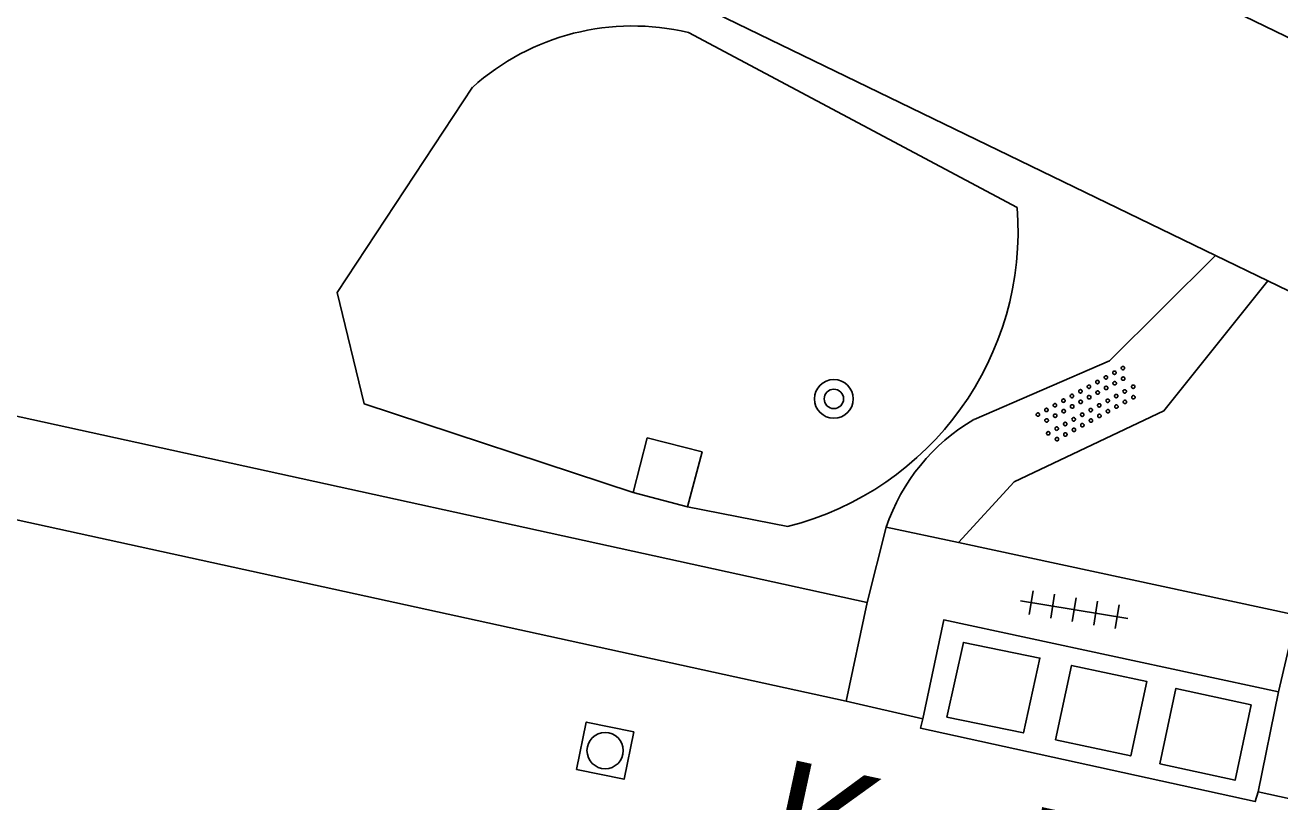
# Model space of a CAD drawing. Extents: x 130998 to 133001, y 398999 to 403002.
# Drawn here: x 131179.59 to 131205.49, y 399035.79 to 399051.82 of the extents above; entities that cross this region are included whole.
import ezdxf

# ---------------------------------------------------------------- set-up
doc = ezdxf.new("R2010")
doc.units = 0
for name, color, linetype in [('gg-anno-openbare ruimte label', 7, 'Continuous'), ('gg-knt-onverhard', 7, 'Continuous'), ('gg-knt-verharding', 7, 'Continuous'), ('gg-knt-verharding nz', 7, 'Continuous'), ('gg-kntw-greppel-droge sloot', 7, 'Continuous'), ('gg-kwrk-afval apart plaats', 7, 'Continuous'), ('gg-kwrk-uitstroombak niveau min 01', 7, 'Continuous'), ('gt-symb-boom', 7, 'Continuous'), ('gt-symb-overige verharding', 7, 'Continuous'), ('gt-symb-rioolschacht', 7, 'Continuous'), ('gt-symb-tegel verharding', 7, 'Continuous')]:
    doc.layers.add(name, color=color, linetype=linetype)

# ---------------------------------------------------------------- blocks, each defined once
blk = doc.blocks.new('gt0-OVH')
at = {"layer": 'gt-symb-overige verharding'}
for points in [[(-0.972, 0.298), (-0.967, 0.308), (-0.965, 0.319), (-0.966, 0.33), (-0.971, 0.34), (-0.978, 0.348), (-0.988, 0.353), (-0.999, 0.355), (-1.01, 0.354), (-1.02, 0.349), (-1.028, 0.342), (-1.033, 0.332), (-1.035, 0.321), (-1.034, 0.31), (-1.029, 0.3), (-1.022, 0.292), (-1.012, 0.287), (-1.001, 0.285), (-0.99, 0.286), (-0.98, 0.291)], [(-0.772, 0.298), (-0.767, 0.308), (-0.765, 0.319), (-0.766, 0.33), (-0.771, 0.34), (-0.778, 0.348), (-0.788, 0.353), (-0.799, 0.355), (-0.81, 0.354), (-0.82, 0.349), (-0.828, 0.342), (-0.833, 0.332), (-0.835, 0.321), (-0.834, 0.31), (-0.829, 0.3), (-0.822, 0.292), (-0.812, 0.287), (-0.801, 0.285), (-0.79, 0.286), (-0.78, 0.291)], [(-0.572, 0.298), (-0.567, 0.308), (-0.565, 0.319), (-0.566, 0.33), (-0.571, 0.34), (-0.578, 0.348), (-0.588, 0.353), (-0.599, 0.355), (-0.61, 0.354), (-0.62, 0.349), (-0.628, 0.342), (-0.633, 0.332), (-0.635, 0.321), (-0.634, 0.31), (-0.629, 0.3), (-0.622, 0.292), (-0.612, 0.287), (-0.601, 0.285), (-0.59, 0.286), (-0.58, 0.291)], [(-0.372, 0.298), (-0.367, 0.308), (-0.365, 0.319), (-0.366, 0.33), (-0.371, 0.34), (-0.378, 0.348), (-0.388, 0.353), (-0.399, 0.355), (-0.41, 0.354), (-0.42, 0.349), (-0.428, 0.342), (-0.433, 0.332), (-0.435, 0.321), (-0.434, 0.31), (-0.429, 0.3), (-0.422, 0.292), (-0.412, 0.287), (-0.401, 0.285), (-0.39, 0.286), (-0.38, 0.291)], [(-0.172, 0.298), (-0.167, 0.308), (-0.165, 0.319), (-0.166, 0.33), (-0.171, 0.34), (-0.178, 0.348), (-0.188, 0.353), (-0.199, 0.355), (-0.21, 0.354), (-0.22, 0.349), (-0.228, 0.342), (-0.233, 0.332), (-0.235, 0.321), (-0.234, 0.31), (-0.229, 0.3), (-0.222, 0.292), (-0.212, 0.287), (-0.201, 0.285), (-0.19, 0.286), (-0.18, 0.291)], [(0.028, 0.298), (0.033, 0.308), (0.035, 0.319), (0.034, 0.33), (0.029, 0.34), (0.022, 0.348), (0.012, 0.353), (0.001, 0.355), (-0.01, 0.354), (-0.02, 0.349), (-0.028, 0.342), (-0.033, 0.332), (-0.035, 0.321), (-0.034, 0.31), (-0.029, 0.3), (-0.022, 0.292), (-0.012, 0.287), (-0.001, 0.285), (0.01, 0.286), (0.02, 0.291)], [(0.228, 0.298), (0.233, 0.308), (0.235, 0.319), (0.234, 0.33), (0.229, 0.34), (0.222, 0.348), (0.212, 0.353), (0.201, 0.355), (0.19, 0.354), (0.18, 0.349), (0.172, 0.342), (0.167, 0.332), (0.165, 0.321), (0.166, 0.31), (0.171, 0.3), (0.178, 0.292), (0.188, 0.287), (0.199, 0.285), (0.21, 0.286), (0.22, 0.291)], [(0.428, 0.298), (0.433, 0.308), (0.435, 0.319), (0.434, 0.33), (0.429, 0.34), (0.422, 0.348), (0.412, 0.353), (0.401, 0.355), (0.39, 0.354), (0.38, 0.349), (0.372, 0.342), (0.367, 0.332), (0.365, 0.321), (0.366, 0.31), (0.371, 0.3), (0.378, 0.292), (0.388, 0.287), (0.399, 0.285), (0.41, 0.286), (0.42, 0.291)], [(0.628, 0.298), (0.633, 0.308), (0.635, 0.319), (0.634, 0.33), (0.629, 0.34), (0.622, 0.348), (0.612, 0.353), (0.601, 0.355), (0.59, 0.354), (0.58, 0.349), (0.572, 0.342), (0.567, 0.332), (0.565, 0.321), (0.566, 0.31), (0.571, 0.3), (0.578, 0.292), (0.588, 0.287), (0.599, 0.285), (0.61, 0.286), (0.62, 0.291)], [(0.828, 0.298), (0.833, 0.308), (0.835, 0.319), (0.834, 0.33), (0.829, 0.34), (0.822, 0.348), (0.812, 0.353), (0.801, 0.355), (0.79, 0.354), (0.78, 0.349), (0.772, 0.342), (0.767, 0.332), (0.765, 0.321), (0.766, 0.31), (0.771, 0.3), (0.778, 0.292), (0.788, 0.287), (0.799, 0.285), (0.81, 0.286), (0.82, 0.291)], [(1.028, 0.298), (1.033, 0.308), (1.035, 0.319), (1.034, 0.33), (1.029, 0.34), (1.022, 0.348), (1.012, 0.353), (1.001, 0.355), (0.99, 0.354), (0.98, 0.349), (0.972, 0.342), (0.967, 0.332), (0.965, 0.321), (0.966, 0.31), (0.971, 0.3), (0.978, 0.292), (0.988, 0.287), (0.999, 0.285), (1.01, 0.286), (1.02, 0.291)], [(-0.872, 0.106), (-0.867, 0.116), (-0.865, 0.126), (-0.866, 0.137), (-0.871, 0.147), (-0.878, 0.156), (-0.888, 0.161), (-0.899, 0.163), (-0.91, 0.162), (-0.92, 0.157), (-0.928, 0.15), (-0.933, 0.14), (-0.935, 0.129), (-0.934, 0.118), (-0.929, 0.108), (-0.922, 0.1), (-0.912, 0.095), (-0.901, 0.092), (-0.89, 0.094), (-0.88, 0.098)], [(-0.672, 0.106), (-0.667, 0.116), (-0.665, 0.126), (-0.666, 0.137), (-0.671, 0.147), (-0.678, 0.156), (-0.688, 0.161), (-0.699, 0.163), (-0.71, 0.162), (-0.72, 0.157), (-0.728, 0.15), (-0.733, 0.14), (-0.735, 0.129), (-0.734, 0.118), (-0.729, 0.108), (-0.722, 0.1), (-0.712, 0.095), (-0.701, 0.092), (-0.69, 0.094), (-0.68, 0.098)], [(-0.472, 0.106), (-0.467, 0.116), (-0.465, 0.126), (-0.466, 0.137), (-0.471, 0.147), (-0.478, 0.156), (-0.488, 0.161), (-0.499, 0.163), (-0.51, 0.162), (-0.52, 0.157), (-0.528, 0.15), (-0.533, 0.14), (-0.535, 0.129), (-0.534, 0.118), (-0.529, 0.108), (-0.522, 0.1), (-0.512, 0.095), (-0.501, 0.092), (-0.49, 0.094), (-0.48, 0.098)], [(-0.272, 0.106), (-0.267, 0.116), (-0.265, 0.126), (-0.266, 0.137), (-0.271, 0.147), (-0.278, 0.156), (-0.288, 0.161), (-0.299, 0.163), (-0.31, 0.162), (-0.32, 0.157), (-0.328, 0.15), (-0.333, 0.14), (-0.335, 0.129), (-0.334, 0.118), (-0.329, 0.108), (-0.322, 0.1), (-0.312, 0.095), (-0.301, 0.092), (-0.29, 0.094), (-0.28, 0.098)], [(-0.072, 0.106), (-0.067, 0.116), (-0.065, 0.126), (-0.066, 0.137), (-0.071, 0.147), (-0.078, 0.156), (-0.088, 0.161), (-0.099, 0.163), (-0.11, 0.162), (-0.12, 0.157), (-0.128, 0.15), (-0.133, 0.14), (-0.135, 0.129), (-0.134, 0.118), (-0.129, 0.108), (-0.122, 0.1), (-0.112, 0.095), (-0.101, 0.092), (-0.09, 0.094), (-0.08, 0.098)], [(0.128, 0.106), (0.133, 0.116), (0.135, 0.126), (0.134, 0.137), (0.129, 0.147), (0.122, 0.156), (0.112, 0.161), (0.101, 0.163), (0.09, 0.162), (0.08, 0.157), (0.072, 0.15), (0.067, 0.14), (0.065, 0.129), (0.066, 0.118), (0.071, 0.108), (0.078, 0.1), (0.088, 0.095), (0.099, 0.092), (0.11, 0.094), (0.12, 0.098)], [(0.328, 0.106), (0.333, 0.116), (0.335, 0.126), (0.334, 0.137), (0.329, 0.147), (0.322, 0.156), (0.312, 0.161), (0.301, 0.163), (0.29, 0.162), (0.28, 0.157), (0.272, 0.15), (0.267, 0.14), (0.265, 0.129), (0.266, 0.118), (0.271, 0.108), (0.278, 0.1), (0.288, 0.095), (0.299, 0.092), (0.31, 0.094), (0.32, 0.098)], [(0.528, 0.106), (0.533, 0.116), (0.535, 0.126), (0.534, 0.137), (0.529, 0.147), (0.522, 0.156), (0.512, 0.161), (0.501, 0.163), (0.49, 0.162), (0.48, 0.157), (0.472, 0.15), (0.467, 0.14), (0.465, 0.129), (0.466, 0.118), (0.471, 0.108), (0.478, 0.1), (0.488, 0.095), (0.499, 0.092), (0.51, 0.094), (0.52, 0.098)], [(0.728, 0.106), (0.733, 0.116), (0.735, 0.126), (0.734, 0.137), (0.729, 0.147), (0.722, 0.156), (0.712, 0.161), (0.701, 0.163), (0.69, 0.162), (0.68, 0.157), (0.672, 0.15), (0.667, 0.14), (0.665, 0.129), (0.666, 0.118), (0.671, 0.108), (0.678, 0.1), (0.688, 0.095), (0.699, 0.092), (0.71, 0.094), (0.72, 0.098)], [(0.928, 0.106), (0.933, 0.116), (0.935, 0.126), (0.934, 0.137), (0.929, 0.147), (0.922, 0.156), (0.912, 0.161), (0.901, 0.163), (0.89, 0.162), (0.88, 0.157), (0.872, 0.15), (0.867, 0.14), (0.865, 0.129), (0.866, 0.118), (0.871, 0.108), (0.878, 0.1), (0.888, 0.095), (0.899, 0.092), (0.91, 0.094), (0.92, 0.098)], [(-0.972, -0.142), (-0.967, -0.132), (-0.965, -0.121), (-0.966, -0.11), (-0.971, -0.1), (-0.978, -0.092), (-0.988, -0.087), (-0.999, -0.085), (-1.01, -0.086), (-1.02, -0.091), (-1.028, -0.098), (-1.033, -0.108), (-1.035, -0.119), (-1.034, -0.13), (-1.029, -0.14), (-1.022, -0.148), (-1.012, -0.153), (-1.001, -0.155), (-0.99, -0.154), (-0.98, -0.149)], [(-0.772, -0.142), (-0.767, -0.132), (-0.765, -0.121), (-0.766, -0.11), (-0.771, -0.1), (-0.778, -0.092), (-0.788, -0.087), (-0.799, -0.085), (-0.81, -0.086), (-0.82, -0.091), (-0.828, -0.098), (-0.833, -0.108), (-0.835, -0.119), (-0.834, -0.13), (-0.829, -0.14), (-0.822, -0.148), (-0.812, -0.153), (-0.801, -0.155), (-0.79, -0.154), (-0.78, -0.149)], [(-0.572, -0.142), (-0.567, -0.132), (-0.565, -0.121), (-0.566, -0.11), (-0.571, -0.1), (-0.578, -0.092), (-0.588, -0.087), (-0.599, -0.085), (-0.61, -0.086), (-0.62, -0.091), (-0.628, -0.098), (-0.633, -0.108), (-0.635, -0.119), (-0.634, -0.13), (-0.629, -0.14), (-0.622, -0.148), (-0.612, -0.153), (-0.601, -0.155), (-0.59, -0.154), (-0.58, -0.149)], [(-0.372, -0.142), (-0.367, -0.132), (-0.365, -0.121), (-0.366, -0.11), (-0.371, -0.1), (-0.378, -0.092), (-0.388, -0.087), (-0.399, -0.085), (-0.41, -0.086), (-0.42, -0.091), (-0.428, -0.098), (-0.433, -0.108), (-0.435, -0.119), (-0.434, -0.13), (-0.429, -0.14), (-0.422, -0.148), (-0.412, -0.153), (-0.401, -0.155), (-0.39, -0.154), (-0.38, -0.149)], [(-0.172, -0.142), (-0.167, -0.132), (-0.165, -0.121), (-0.166, -0.11), (-0.171, -0.1), (-0.178, -0.092), (-0.188, -0.087), (-0.199, -0.085), (-0.21, -0.086), (-0.22, -0.091), (-0.228, -0.098), (-0.233, -0.108), (-0.235, -0.119), (-0.234, -0.13), (-0.229, -0.14), (-0.222, -0.148), (-0.212, -0.153), (-0.201, -0.155), (-0.19, -0.154), (-0.18, -0.149)], [(0.028, -0.142), (0.033, -0.132), (0.035, -0.121), (0.034, -0.11), (0.029, -0.1), (0.022, -0.092), (0.012, -0.087), (0.001, -0.085), (-0.01, -0.086), (-0.02, -0.091), (-0.028, -0.098), (-0.033, -0.108), (-0.035, -0.119), (-0.034, -0.13), (-0.029, -0.14), (-0.022, -0.148), (-0.012, -0.153), (-0.001, -0.155), (0.01, -0.154), (0.02, -0.149)], [(0.228, -0.142), (0.233, -0.132), (0.235, -0.121), (0.234, -0.11), (0.229, -0.1), (0.222, -0.092), (0.212, -0.087), (0.201, -0.085), (0.19, -0.086), (0.18, -0.091), (0.172, -0.098), (0.167, -0.108), (0.165, -0.119), (0.166, -0.13), (0.171, -0.14), (0.178, -0.148), (0.188, -0.153), (0.199, -0.155), (0.21, -0.154), (0.22, -0.149)], [(0.428, -0.142), (0.433, -0.132), (0.435, -0.121), (0.434, -0.11), (0.429, -0.1), (0.422, -0.092), (0.412, -0.087), (0.401, -0.085), (0.39, -0.086), (0.38, -0.091), (0.372, -0.098), (0.367, -0.108), (0.365, -0.119), (0.366, -0.13), (0.371, -0.14), (0.378, -0.148), (0.388, -0.153), (0.399, -0.155), (0.41, -0.154), (0.42, -0.149)], [(0.628, -0.142), (0.633, -0.132), (0.635, -0.121), (0.634, -0.11), (0.629, -0.1), (0.622, -0.092), (0.612, -0.087), (0.601, -0.085), (0.59, -0.086), (0.58, -0.091), (0.572, -0.098), (0.567, -0.108), (0.565, -0.119), (0.566, -0.13), (0.571, -0.14), (0.578, -0.148), (0.588, -0.153), (0.599, -0.155), (0.61, -0.154), (0.62, -0.149)], [(0.828, -0.142), (0.833, -0.132), (0.835, -0.121), (0.834, -0.11), (0.829, -0.1), (0.822, -0.092), (0.812, -0.087), (0.801, -0.085), (0.79, -0.086), (0.78, -0.091), (0.772, -0.098), (0.767, -0.108), (0.765, -0.119), (0.766, -0.13), (0.771, -0.14), (0.778, -0.148), (0.788, -0.153), (0.799, -0.155), (0.81, -0.154), (0.82, -0.149)], [(1.028, -0.142), (1.033, -0.132), (1.035, -0.121), (1.034, -0.11), (1.029, -0.1), (1.022, -0.092), (1.012, -0.087), (1.001, -0.085), (0.99, -0.086), (0.98, -0.091), (0.972, -0.098), (0.967, -0.108), (0.965, -0.119), (0.966, -0.13), (0.971, -0.14), (0.978, -0.148), (0.988, -0.153), (0.999, -0.155), (1.01, -0.154), (1.02, -0.149)], [(-0.872, -0.334), (-0.867, -0.324), (-0.865, -0.314), (-0.866, -0.303), (-0.871, -0.293), (-0.878, -0.284), (-0.888, -0.279), (-0.899, -0.277), (-0.91, -0.278), (-0.92, -0.283), (-0.928, -0.29), (-0.933, -0.3), (-0.935, -0.311), (-0.934, -0.322), (-0.929, -0.332), (-0.922, -0.34), (-0.912, -0.345), (-0.901, -0.348), (-0.89, -0.346), (-0.88, -0.342)], [(-0.672, -0.334), (-0.667, -0.324), (-0.665, -0.314), (-0.666, -0.303), (-0.671, -0.293), (-0.678, -0.284), (-0.688, -0.279), (-0.699, -0.277), (-0.71, -0.278), (-0.72, -0.283), (-0.728, -0.29), (-0.733, -0.3), (-0.735, -0.311), (-0.734, -0.322), (-0.729, -0.332), (-0.722, -0.34), (-0.712, -0.345), (-0.701, -0.348), (-0.69, -0.346), (-0.68, -0.342)], [(-0.472, -0.334), (-0.467, -0.324), (-0.465, -0.314), (-0.466, -0.303), (-0.471, -0.293), (-0.478, -0.284), (-0.488, -0.279), (-0.499, -0.277), (-0.51, -0.278), (-0.52, -0.283), (-0.528, -0.29), (-0.533, -0.3), (-0.535, -0.311), (-0.534, -0.322), (-0.529, -0.332), (-0.522, -0.34), (-0.512, -0.345), (-0.501, -0.348), (-0.49, -0.346), (-0.48, -0.342)], [(-0.272, -0.334), (-0.267, -0.324), (-0.265, -0.314), (-0.266, -0.303), (-0.271, -0.293), (-0.278, -0.284), (-0.288, -0.279), (-0.299, -0.277), (-0.31, -0.278), (-0.32, -0.283), (-0.328, -0.29), (-0.333, -0.3), (-0.335, -0.311), (-0.334, -0.322), (-0.329, -0.332), (-0.322, -0.34), (-0.312, -0.345), (-0.301, -0.348), (-0.29, -0.346), (-0.28, -0.342)], [(-0.072, -0.334), (-0.067, -0.324), (-0.065, -0.314), (-0.066, -0.303), (-0.071, -0.293), (-0.078, -0.284), (-0.088, -0.279), (-0.099, -0.277), (-0.11, -0.278), (-0.12, -0.283), (-0.128, -0.29), (-0.133, -0.3), (-0.135, -0.311), (-0.134, -0.322), (-0.129, -0.332), (-0.122, -0.34), (-0.112, -0.345), (-0.101, -0.348), (-0.09, -0.346), (-0.08, -0.342)], [(0.128, -0.334), (0.133, -0.324), (0.135, -0.314), (0.134, -0.303), (0.129, -0.293), (0.122, -0.284), (0.112, -0.279), (0.101, -0.277), (0.09, -0.278), (0.08, -0.283), (0.072, -0.29), (0.067, -0.3), (0.065, -0.311), (0.066, -0.322), (0.071, -0.332), (0.078, -0.34), (0.088, -0.345), (0.099, -0.348), (0.11, -0.346), (0.12, -0.342)], [(0.328, -0.334), (0.333, -0.324), (0.335, -0.314), (0.334, -0.303), (0.329, -0.293), (0.322, -0.284), (0.312, -0.279), (0.301, -0.277), (0.29, -0.278), (0.28, -0.283), (0.272, -0.29), (0.267, -0.3), (0.265, -0.311), (0.266, -0.322), (0.271, -0.332), (0.278, -0.34), (0.288, -0.345), (0.299, -0.348), (0.31, -0.346), (0.32, -0.342)], [(0.528, -0.334), (0.533, -0.324), (0.535, -0.314), (0.534, -0.303), (0.529, -0.293), (0.522, -0.284), (0.512, -0.279), (0.501, -0.277), (0.49, -0.278), (0.48, -0.283), (0.472, -0.29), (0.467, -0.3), (0.465, -0.311), (0.466, -0.322), (0.471, -0.332), (0.478, -0.34), (0.488, -0.345), (0.499, -0.348), (0.51, -0.346), (0.52, -0.342)], [(0.728, -0.334), (0.733, -0.324), (0.735, -0.314), (0.734, -0.303), (0.729, -0.293), (0.722, -0.284), (0.712, -0.279), (0.701, -0.277), (0.69, -0.278), (0.68, -0.283), (0.672, -0.29), (0.667, -0.3), (0.665, -0.311), (0.666, -0.322), (0.671, -0.332), (0.678, -0.34), (0.688, -0.345), (0.699, -0.348), (0.71, -0.346), (0.72, -0.342)], [(0.928, -0.334), (0.933, -0.324), (0.935, -0.314), (0.934, -0.303), (0.929, -0.293), (0.922, -0.284), (0.912, -0.279), (0.901, -0.277), (0.89, -0.278), (0.88, -0.283), (0.872, -0.29), (0.867, -0.3), (0.865, -0.311), (0.866, -0.322), (0.871, -0.332), (0.878, -0.34), (0.888, -0.345), (0.899, -0.348), (0.91, -0.346), (0.92, -0.342)]]:
    blk.add_lwpolyline(points, close=True, dxfattribs=at)
blk = doc.blocks.new('gt0-BOOM')
at = {"layer": 'gt-symb-boom'}
for radius in [0.4, 0.2]:
    blk.add_circle((0, 0), radius, dxfattribs=at)
blk = doc.blocks.new('gt0-RS')
at = {"layer": 'gt-symb-rioolschacht'}
blk.add_lwpolyline([(-0.5, -0.5), (0.5, -0.5), (0.5, 0.5), (-0.5, 0.5)], close=True, dxfattribs=at)
blk.add_circle((0, 0), 0.375, dxfattribs=at)
blk = doc.blocks.new('gt0-TEG1')
at = {"layer": 'gt-symb-tegel verharding'}
for p, q in [((-1.125, 0), (1.125, 0)), ((-0.9, -0.25), (-0.9, 0.25)), ((-0.45, -0.25), (-0.45, 0.25)), ((0, -0.25), (0, 0.25)), ((0.45, -0.25), (0.45, 0.25)), ((0.9, -0.25), (0.9, 0.25))]:
    blk.add_line(p, q, dxfattribs=at)

msp = doc.modelspace()

# ---------------------------------------------------------------- linework, layer by layer
at = {"layer": 'gg-knt-onverhard'}
for points in [[(131204.162, 399047.064), (131201.972, 399044.89), (131199.174, 399043.68)], [(131198.852, 399041.138), (131200.002, 399042.393), (131203.095, 399043.855), (131205.238, 399046.543)]]:
    msp.add_lwpolyline(points, dxfattribs=at)
msp.add_arc((131201.227, 399040.159), 4.076, 120.2514, 161.4174, dxfattribs=at)
at = {"layer": 'gg-knt-verharding'}
for p, q in [((131143.995, 399051.51), (131196.97, 399039.902)), ((131205.238, 399046.543), (131204.162, 399047.064)), ((131156.404, 399046.637), (131196.538, 399037.868)), ((131196.97, 399039.902), (131197.364, 399041.458)), ((131197.364, 399041.458), (131198.852, 399041.138)), ((131196.538, 399037.868), (131196.97, 399039.902)), ((131205.46, 399038.056), (131205.042, 399035.993)), ((131198.116, 399037.502), (131196.538, 399037.868)), ((131211.538, 399034.577), (131205.042, 399035.993))]:
    msp.add_line(p, q, dxfattribs=at)
for points in [[(131204.162, 399047.064), (131178.356, 399059.572), (131180.381, 399063.797)], [(131211.575, 399048.448), (131209.719, 399044.371), (131205.238, 399046.543)], [(131198.852, 399041.138), (131205.829, 399039.639), (131205.46, 399038.056)], [(131205.46, 399038.056), (131198.549, 399039.541), (131198.116, 399037.502)], [(131205.042, 399035.993), (131204.98, 399035.791), (131198.071, 399037.306), (131198.116, 399037.502)]]:
    msp.add_lwpolyline(points, dxfattribs=at)
at = {"layer": 'gg-knt-verharding nz'}
msp.add_lwpolyline([(131180.381, 399063.797), (131211.691, 399048.645), (131211.575, 399048.448)], dxfattribs=at)
at = {"layer": 'gg-kntw-greppel-droge sloot'}
for p, q in [((131193.279, 399051.666), (131200.065, 399048.058)), ((131195.328, 399041.472), (131193.262, 399041.876))]:
    msp.add_line(p, q, dxfattribs=at)
msp.add_lwpolyline([(131192.141, 399042.171), (131186.585, 399044.005), (131186.032, 399046.3), (131188.82, 399050.536)], dxfattribs=at)
for centre, radius, start, end in [((131192.125, 399046.857), 4.945, 76.5037, 131.9373), ((131193.789, 399047.575), 6.294, 284.1517, 4.3969)]:
    msp.add_arc(centre, radius, start, end, dxfattribs=at)
at = {"layer": 'gg-kwrk-afval apart plaats'}
for points in [[(131198.615, 399037.534), (131198.955, 399039.077), (131200.533, 399038.753), (131200.194, 399037.21), (131198.615, 399037.534)], [(131200.855, 399037.067), (131202.408, 399036.734), (131202.742, 399038.269), (131201.189, 399038.602), (131200.855, 399037.067)], [(131203.012, 399036.574), (131203.343, 399038.13), (131204.894, 399037.789), (131204.563, 399036.233), (131203.012, 399036.574)]]:
    msp.add_lwpolyline(points, dxfattribs=at)
at = {"layer": 'gg-kwrk-uitstroombak niveau min 01'}
msp.add_line((131192.141, 399042.171), (131193.262, 399041.876), dxfattribs=at)
msp.add_lwpolyline([(131193.262, 399041.876), (131193.563, 399043.011), (131192.431, 399043.3), (131192.141, 399042.171)], dxfattribs=at)

# ---------------------------------------------------------------- block references
at = {"layer": 'gt-symb-boom'}
msp.add_blockref('gt0-BOOM', (131196.281, 399044.105), dxfattribs=at)
at = {"layer": 'gt-symb-overige verharding', "rotation": 28.692787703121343}
msp.add_blockref('gt0-OVH', (131201.525, 399043.98), dxfattribs=at)
at = {"layer": 'gt-symb-rioolschacht', "rotation": 168.40518947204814}
msp.add_blockref('gt0-RS', (131191.561, 399036.845), dxfattribs=at)
at = {"layer": 'gt-symb-tegel verharding', "rotation": -9.264523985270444}
msp.add_blockref('gt0-TEG1', (131201.242, 399039.754), dxfattribs=at)

# ---------------------------------------------------------------- texts
at = {"layer": 'gg-anno-openbare ruimte label'}
msp.add_text('Kruizemuntweg', height=2.5, rotation=347.8, dxfattribs=at).set_placement((131194.721, 399034.252))

doc.saveas('drawing.dxf')
